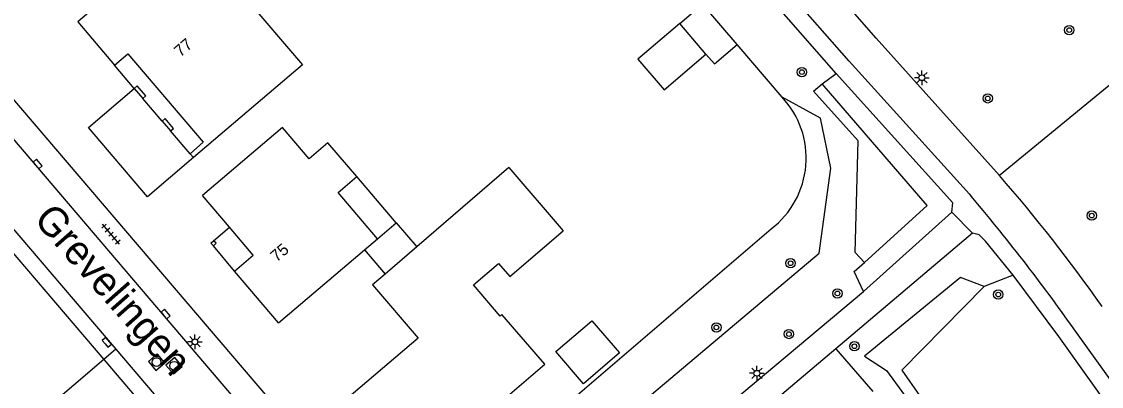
# Model space of a CAD drawing. Extents: x 131000 to 133013, y 393000 to 396501.
# Drawn here: x 131408.8 to 131501.1, y 396020.4 to 396051.6 of the extents above; entities that cross this region are included whole.
import ezdxf

# ---------------------------------------------------------------- set-up
doc = ezdxf.new("R2010")
doc.units = 0
for name, color, linetype in [('gg-afsc-hekwerk', 7, 'Continuous'), ('gg-anno-huisnummerreeks BGT', 7, 'Continuous'), ('gg-anno-openbare ruimte label', 7, 'Continuous'), ('gg-bbg-gedigitaliseerde bebouwing', 7, 'Continuous'), ('gg-bbg-gedigitaliseerde bebouwing onder overbouw', 7, 'Continuous'), ('gg-bbg-gedigitaliseerde bijgebouw', 7, 'Continuous'), ('gg-bbg-gedigitaliseerde overbouw', 7, 'Continuous'), ('gg-bbg-hoofdgebouw', 7, 'Continuous'), ('gg-bbg-luifel en loopbrug', 7, 'Continuous'), ('gg-bbg-onder overbouw', 7, 'Continuous'), ('gg-bbg-pand overbouw', 7, 'Continuous'), ('gg-bbg-pilaar onder overbouw', 7, 'Continuous'), ('gg-bbg-pilaar pand', 7, 'Continuous'), ('gg-knt-verharding', 7, 'Continuous'), ('gg-knt-verharding nz', 7, 'Continuous'), ('gt-grn-groengrens', 7, 'Continuous'), ('gt-grn-vlakafsluiter', 7, 'Continuous'), ('gt-grn-weggrens', 7, 'Continuous'), ('gt-symb-boom', 7, 'Continuous'), ('gt-symb-kolk', 7, 'Continuous'), ('gt-symb-lichtmast', 7, 'Continuous'), ('gt-symb-rioolschacht', 7, 'Continuous'), ('gt-symb-tegel verharding', 7, 'Continuous')]:
    doc.layers.add(name, color=color, linetype=linetype)

# ---------------------------------------------------------------- blocks, each defined once
blk = doc.blocks.new('gt0-BOOM')
at = {"layer": 'gt-symb-boom'}
for radius in [0.4, 0.2]:
    blk.add_circle((0, 0), radius, dxfattribs=at)
blk = doc.blocks.new('gt0-KOLK')
at = {"layer": 'gt-symb-kolk'}
blk.add_lwpolyline([(0, 0), (0.375, 0), (0.375, 0.4), (-0.375, 0.4), (-0.375, 0), (0, 0)], dxfattribs=at)
blk = doc.blocks.new('gt0-RS')
at = {"layer": 'gt-symb-rioolschacht'}
blk.add_lwpolyline([(-0.5, -0.5), (0.5, -0.5), (0.5, 0.5), (-0.5, 0.5)], close=True, dxfattribs=at)
blk.add_circle((0, 0), 0.375, dxfattribs=at)
blk = doc.blocks.new('gt0-LMAST')
at = {"layer": 'gt-symb-lichtmast'}
for p, q in [((-0.182, 0.173), (-0.447, 0.438)), ((-0.005, 0.246), (-0.005, 0.621)), ((0.172, 0.173), (0.437, 0.438)), ((-0.255, -0.004), (-0.63, -0.004)), ((-0.182, -0.181), (-0.447, -0.446)), ((-0.005, -0.254), (-0.005, -0.629)), ((0.437, -0.446), (0.172, -0.181)), ((0.245, -0.004), (0.62, -0.004))]:
    blk.add_line(p, q, dxfattribs=at)
blk.add_circle((-0.005, -0.004), 0.25, dxfattribs=at)
blk = doc.blocks.new('gt0-TEG1')
at = {"layer": 'gt-symb-tegel verharding'}
for p, q in [((-1.125, 0), (1.125, 0)), ((-0.9, -0.25), (-0.9, 0.25)), ((-0.45, -0.25), (-0.45, 0.25)), ((0, -0.25), (0, 0.25)), ((0.45, -0.25), (0.45, 0.25)), ((0.9, -0.25), (0.9, 0.25))]:
    blk.add_line(p, q, dxfattribs=at)

msp = doc.modelspace()

# ---------------------------------------------------------------- linework, layer by layer
at = {"layer": 'gg-afsc-hekwerk'}
for p, q in [((131473.787, 396045.173), (131469.936, 396049.672)), ((131440.891, 396006.553), (131472.847, 396033.92))]:
    msp.add_line(p, q, dxfattribs=at)
msp.add_arc((131468.22, 396039.972), 7.618, 307.39629, 43.05367, dxfattribs=at)
at = {"layer": 'gg-bbg-gedigitaliseerde bebouwing'}
for p, q in [((131426.784, 396054.931), (131432.77, 396047.942)), ((131432.77, 396047.942), (131423.44, 396040.02)), ((131450.425, 396039.154), (131442.545, 396032.376)), ((131450.425, 396039.154), (131455.06, 396033.75)), ((131438.06, 396032.117), (131439.183, 396033.069)), ((131430.71, 396025.89), (131438.06, 396032.117)), ((131442.545, 396032.376), (131439.832, 396030.042)), ((131439.832, 396030.042), (131438.76, 396029.12))]:
    msp.add_line(p, q, dxfattribs=at)
for points in [[(131437.413, 396038.384), (131434.94, 396041.28), (131433.336, 396039.91), (131431.049, 396042.588), (131424.21, 396036.77)], [(131453.49, 396022.33), (131449.826, 396026.576), (131449.674, 396026.445), (131447.384, 396029.113), (131449.534, 396030.96), (131450.5, 396029.835), (131455.06, 396033.75)]]:
    msp.add_lwpolyline(points, dxfattribs=at)
at = {"layer": 'gg-bbg-gedigitaliseerde bebouwing onder overbouw'}
msp.add_lwpolyline([(131439.183, 396033.069), (131435.811, 396037.015), (131437.413, 396038.384)], dxfattribs=at)
at = {"layer": 'gg-bbg-gedigitaliseerde bijgebouw'}
msp.add_line((131467.262, 396048.865), (131465.033, 396051.472), dxfattribs=at)
msp.add_lwpolyline([(131465.033, 396051.472), (131461.447, 396048.419), (131463.681, 396045.805), (131467.262, 396048.865)], dxfattribs=at)
at = {"layer": 'gg-bbg-gedigitaliseerde overbouw'}
msp.add_line((131440.79, 396034.43), (131437.413, 396038.384), dxfattribs=at)
at = {"layer": 'gg-bbg-hoofdgebouw'}
for p, q in [((131423.16, 396040.33), (131423.44, 396040.02)), ((131426.526, 396034.049), (131424.21, 396036.77)), ((131430.71, 396025.89), (131426.96, 396030.3))]:
    msp.add_line(p, q, dxfattribs=at)
for points in [[(131415.17, 396057.02), (131417.23, 396054.74), (131413.55, 396051.61), (131416.69, 396047.9)], [(131438.76, 396029.12), (131442.67, 396024.56), (131435.8, 396018.72), (131440.36, 396013.38), (131446.6, 396018.72), (131447.71, 396017.39), (131453.49, 396022.33)]]:
    msp.add_lwpolyline(points, dxfattribs=at)
at = {"layer": 'gg-bbg-luifel en loopbrug'}
for p, q in [((131465.033, 396051.472), (131466.975, 396053.131)), ((131469.936, 396049.672), (131466.975, 396053.131)), ((131418.386, 396045.916), (131419.119, 396045.058)), ((131420.77, 396043.126), (131421.486, 396042.288)), ((131439.183, 396033.069), (131440.79, 396034.43)), ((131440.79, 396034.43), (131442.545, 396032.376)), ((131438.06, 396032.117), (131439.832, 396030.042))]:
    msp.add_line(p, q, dxfattribs=at)
for points in [[(131467.262, 396048.865), (131467.992, 396048.011), (131469.936, 396049.672)], [(131423.44, 396040.02), (131419.516, 396036.666), (131414.47, 396042.569), (131418.386, 396045.916)], [(131454.439, 396023.425), (131457.524, 396026.061), (131459.875, 396023.31), (131456.79, 396020.673), (131454.439, 396023.425)]]:
    msp.add_lwpolyline(points, dxfattribs=at)
at = {"layer": 'gg-bbg-onder overbouw'}
for points in [[(131416.69, 396047.9), (131417.83, 396048.87), (131424.29, 396041.33), (131423.16, 396040.33)], [(131426.96, 396030.3), (131428.56, 396031.66), (131426.526, 396034.049)]]:
    msp.add_lwpolyline(points, dxfattribs=at)
at = {"layer": 'gg-bbg-pand overbouw'}
for p, q in [((131418.386, 396045.916), (131416.69, 396047.9)), ((131420.77, 396043.126), (131419.119, 396045.058)), ((131423.16, 396040.33), (131421.486, 396042.288)), ((131425.17, 396032.891), (131426.526, 396034.049)), ((131426.96, 396030.3), (131425.149, 396032.453))]:
    msp.add_line(p, q, dxfattribs=at)
at = {"layer": 'gg-bbg-pilaar onder overbouw'}
for points in [[(131419.119, 396045.058), (131419.382, 396045.283), (131418.649, 396046.14), (131418.386, 396045.916)], [(131421.486, 396042.288), (131421.741, 396042.505), (131421.025, 396043.343), (131420.77, 396043.126)], [(131425.149, 396032.453), (131425.377, 396032.677), (131425.17, 396032.891)]]:
    msp.add_lwpolyline(points, dxfattribs=at)
at = {"layer": 'gg-bbg-pilaar pand'}
msp.add_lwpolyline([(131425.149, 396032.453), (131424.943, 396032.697), (131425.17, 396032.891)], dxfattribs=at)
at = {"layer": 'gg-knt-verharding'}
for p, q in [((131478.392, 396047.212), (131458.594, 396069.806)), ((131440.891, 396006.553), (131388.07, 396068.391)), ((131432.365, 396013.109), (131395.858, 396055.872)), ((131394.658, 396049.572), (131416.811, 396023.621)), ((131393.598, 396048.732), (131415.78, 396022.74)), ((131480.745, 396028.551), (131488.302, 396035.341)), ((131490.057, 396033.539), (131478.372, 396023.663)), ((131446.536, 395999.944), (131480.745, 396028.551)), ((131416.811, 396023.621), (131420.744, 396019.014)), ((131478.372, 396023.663), (131448.117, 395998.093)), ((131415.78, 396022.74), (131393.84, 396004.01))]:
    msp.add_line(p, q, dxfattribs=at)
for points in [[(131492.356, 396038.479), (131481.81, 396050.23), (131462.004, 396072.85)], [(131488.302, 396035.341), (131488.377, 396036.132), (131478.392, 396047.212)], [(131493.522, 396029.967), (131491.182, 396032.849), (131490.625, 396033.409), (131490.057, 396033.539)], [(131515.285, 395999.675), (131497.427, 396024.696), (131493.522, 396029.967)]]:
    msp.add_lwpolyline(points, dxfattribs=at)
msp.add_arc((131392.223, 395951.055), 132.927, 34.98218, 41.12347, dxfattribs=at)
at = {"layer": 'gg-knt-verharding nz'}
msp.add_line((131516.533, 396000.51), (131498.72, 396025.356), dxfattribs=at)
msp.add_lwpolyline([(131489.787, 396036.894), (131479.508, 396048.262), (131459.731, 396070.77)], dxfattribs=at)
msp.add_arc((131366.033, 395931.854), 162.322, 35.17175, 40.32407, dxfattribs=at)
at = {"layer": 'gt-grn-groengrens'}
for p, q in [((131506.882, 396050.385), (131492.356, 396038.479)), ((131477.213, 396046.316), (131478.392, 396047.212)), ((131493.522, 396029.967), (131491.057, 396028.978)), ((131478.372, 396023.663), (131481.527, 396019.994))]:
    msp.add_line(p, q, dxfattribs=at)
for points in [[(131480.818, 396031.023), (131480.031, 396031.887), (131480.292, 396041.432), (131476.463, 396045.692), (131477.213, 396046.316)], [(131480.818, 396031.023), (131486.177, 396035.907), (131477.213, 396046.316)], [(131443.423, 396003.588), (131476.944, 396031.844), (131477.945, 396039.108), (131477.066, 396043.366), (131473.787, 396045.173)], [(131480.745, 396028.551), (131479.947, 396030.253), (131480.818, 396031.023)], [(131491.057, 396028.978), (131489.019, 396029.744), (131480.814, 396023.017), (131482.69, 396021.81), (131484.55, 396019.265)], [(131491.057, 396028.978), (131484.01, 396021.834), (131487.03, 396017.5)]]:
    msp.add_lwpolyline(points, dxfattribs=at)
at = {"layer": 'gt-grn-vlakafsluiter'}
msp.add_line((131415.78, 396022.74), (131419.72, 396018.14), dxfattribs=at)
at = {"layer": 'gt-grn-weggrens'}
for p, q in [((131488.302, 396035.341), (131490.057, 396033.539)), ((131416.811, 396023.621), (131415.78, 396022.74))]:
    msp.add_line(p, q, dxfattribs=at)

# ---------------------------------------------------------------- block references
at = {"layer": 'gt-symb-boom'}
for p in [(131498.329, 396050.909), (131475.47, 396047.316), (131491.362, 396045.073), (131500.258, 396035.046), (131474.5, 396030.972), (131478.511, 396028.392), (131492.261, 396028.299), (131468.162, 396025.486), (131474.356, 396024.921), (131479.965, 396023.875)]:
    msp.add_blockref('gt0-BOOM', p, dxfattribs=at)
at = {"layer": 'gt-symb-kolk'}
for p, rotation in [((131409.978, 396039.333), -49.54161829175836), ((131420.922, 396026.511), -49.54161829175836), ((131415.887, 396024.083), -49.46084825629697)]:
    msp.add_blockref('gt0-KOLK', p, dxfattribs=dict(at, rotation=rotation))
at = {"layer": 'gt-symb-lichtmast'}
for p in [(131485.733, 396046.843), (131423.582, 396024.257), (131471.629, 396021.568)]:
    msp.add_blockref('gt0-LMAST', p, dxfattribs=at)
at = {"layer": 'gt-symb-rioolschacht', "rotation": -49.54161829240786}
for p in [(131420.296, 396022.52), (131421.791, 396022.209)]:
    msp.add_blockref('gt0-RS', p, dxfattribs=at)
at = {"layer": 'gt-symb-tegel verharding', "rotation": 130.70074480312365}
msp.add_blockref('gt0-TEG1', (131416.392, 396033.46), dxfattribs=at)

# ---------------------------------------------------------------- texts
at = {"layer": 'gg-anno-huisnummerreeks BGT'}
for s, rotation, p in [('77', 40.6, (131422.336, 396048.564)), ('75', 40.4, (131430.567, 396031.032))]:
    msp.add_text(s, height=1, rotation=rotation, dxfattribs=at).set_placement(p)
at = {"layer": 'gg-anno-openbare ruimte label'}
msp.add_text('Grevelingen', height=2.5, rotation=311.4, dxfattribs=at).set_placement((131409.702, 396034.67))

doc.saveas('drawing.dxf')
